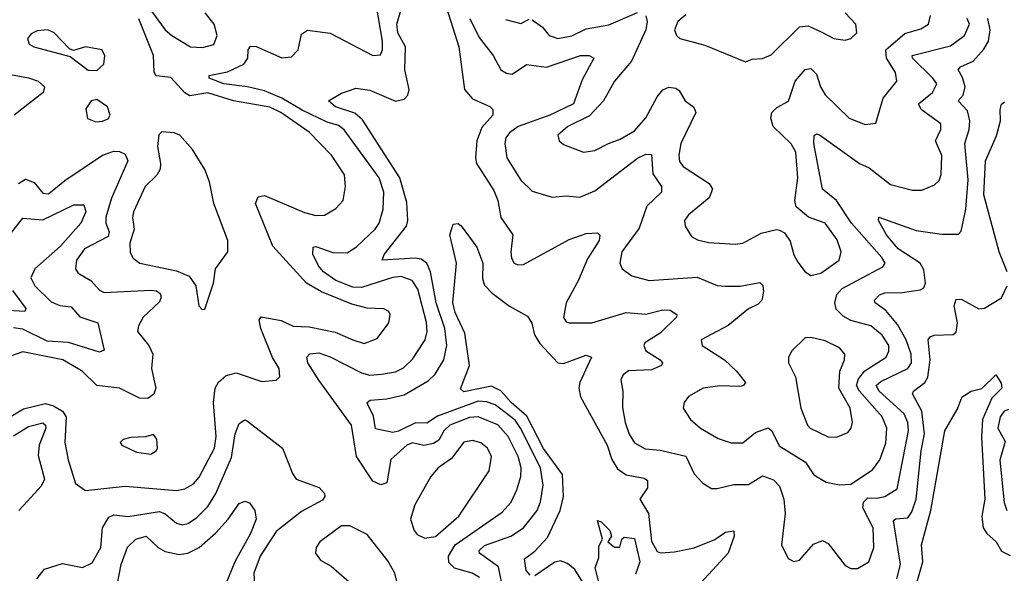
# Model space of a CAD drawing. Extents: x 1443846 to 1577407, y 839182 to 927291.
# Tile 484 of 535: x 1554974 to 1558434, y 885375 to 887321. Entities that reach past the tile are written whole.
import ezdxf

# ---------------------------------------------------------------- set-up
doc = ezdxf.new("R2010")
doc.units = 0

msp = doc.modelspace()

# ---------------------------------------------------------------- linework, layer by layer
at = {"layer": '0CON20XD'}
for points in [[(1555425, 887368.1), (1555485, 887285.3), (1555508.5, 887265), (1555575, 887225.8), (1555616.7, 887223.3), (1555656.1, 887233.9), (1555668.7, 887265), (1555657.2, 887305), (1555625.9, 887345)], [(1556590, 885360), (1556564.4, 885375), (1556502.7, 885392.7), (1556482.2, 885412.2), (1556481.1, 885435), (1556505, 885475.2), (1556670.2, 885589.8), (1556701.1, 885625), (1556721.8, 885668.2), (1556735.5, 885714.5), (1556736.2, 885745), (1556726.5, 885785), (1556691.4, 885855), (1556655, 885896.3), (1556585, 885925.2), (1556555, 885922.6), (1556486.3, 885895), (1556465.2, 885875), (1556447.1, 885842.9), (1556428.9, 885831.1), (1556395, 885823.7), (1556355, 885833.7), (1556335, 885825.2), (1556278.1, 885775), (1556265, 885693.1), (1556243.9, 885686.1), (1556215, 885698.8), (1556157.8, 885785), (1556140, 885895), (1556025, 886053.8), (1555986.5, 886115), (1555983.6, 886135), (1555994.1, 886145.9), (1556025, 886149.3), (1556065, 886135.2), (1556175, 886079.6), (1556205, 886071.7), (1556245.2, 886074.8), (1556295, 886083), (1556322.8, 886097.2), (1556355, 886127.8), (1556398.8, 886195), (1556405.9, 886224.1), (1556404, 886256), (1556373.8, 886373.8), (1556353.4, 886403.5), (1556315, 886418.1), (1556285, 886414.1), (1556175, 886378.9), (1556145, 886380.5), (1556085, 886404.5), (1556041.4, 886435), (1556023.8, 886455), (1556003.8, 886496.2), (1556005, 886521.2), (1556015, 886523.3), (1556075, 886502.7), (1556125, 886500.9), (1556158.1, 886521.9), (1556224, 886585), (1556237.6, 886605), (1556251.1, 886655), (1556254.3, 886715), (1556237, 886765), (1556115, 886934.2), (1556095, 886948.5), (1556055, 886960.3), (1555966.9, 887003.1), (1555895, 887044.9), (1555835, 887070.5), (1555775, 887084.9), (1555691.4, 887095), (1555640, 887115), (1555640, 887125), (1555705, 887137.3), (1555761.5, 887165), (1555775.9, 887185), (1555777.3, 887215), (1555785, 887227.8), (1555805, 887226.2), (1555895, 887187.1), (1555929.3, 887190.7), (1555952.9, 887215), (1555965, 887270), (1555985.7, 887284.3), (1556065, 887273.1), (1556215, 887195.5), (1556242.5, 887197.5), (1556249.6, 887215), (1556248.9, 887245), (1556227.4, 887375)], [(1556672.9, 885315), (1556656.9, 885396.9), (1556590, 885445), (1556588.9, 885455), (1556607.5, 885472.5), (1556700, 885505), (1556745, 885534.2), (1556792.6, 885595), (1556804.4, 885625.6), (1556814.4, 885685), (1556804.2, 885745), (1556734.6, 885885), (1556715, 885913.2), (1556645, 885966.7), (1556615, 885977.4), (1556585, 885979.2), (1556442.7, 885927.3), (1556405, 885902.3), (1556365, 885903.2), (1556305, 885873.7), (1556285, 885869.7), (1556225, 885882.9), (1556217.3, 885927.3), (1556197.6, 885967.6), (1556195.8, 885975), (1556206.4, 885983.6), (1556265, 885988.1), (1556325, 886002.3), (1556409.2, 886050.8), (1556434.2, 886075), (1556464.2, 886125), (1556475.8, 886175), (1556468.2, 886235), (1556438.1, 886325), (1556418.1, 886435), (1556405.1, 886465.1), (1556385, 886478.8), (1556365, 886482.5), (1556248, 886475), (1556254.7, 886495), (1556333.5, 886595), (1556338.3, 886615), (1556335, 886678), (1556310.5, 886765), (1556179.2, 886969.2), (1556152.2, 886992.2), (1556084, 887015), (1556060, 887035), (1556105, 887062.2), (1556136.7, 887073.3), (1556155, 887080), (1556205, 887072.7), (1556295, 887034.8), (1556325, 887041.7), (1556338, 887055), (1556342.6, 887075), (1556327.5, 887145), (1556329.6, 887225), (1556303, 887275), (1556299.6, 887305), (1556323.2, 887385)], [(1556467.5, 887385), (1556517.8, 887225), (1556537.8, 887075), (1556565, 887042.2), (1556626.1, 887016.1), (1556637.5, 887005), (1556637.2, 886985), (1556598.2, 886941.9), (1556581.3, 886895), (1556575.8, 886835), (1556579.5, 886815), (1556640.6, 886720.6), (1556654.3, 886685), (1556665.3, 886625), (1556707.7, 886565), (1556700, 886505), (1556702, 886482), (1556711.4, 886465), (1556725, 886458.9), (1556745, 886460.4), (1556905, 886548.2), (1556965, 886569.2), (1557005, 886571.9), (1557013.3, 886563.3), (1557010.7, 886545), (1556969.9, 886480.1), (1556938.4, 886405), (1556895, 886325.6), (1556885, 886274), (1556895, 886258.5), (1556905, 886254.6), (1556984.7, 886254.7), (1557105, 886291.4), (1557175, 886285.8), (1557235, 886301.1), (1557259.7, 886299.7), (1557284, 886285), (1557282.9, 886275), (1557225, 886218.6), (1557170.7, 886185), (1557167.5, 886175), (1557175, 886157.1), (1557225.6, 886125), (1557233.1, 886115), (1557230, 886105), (1557195, 886090.2), (1557113.6, 886086.4), (1557095, 886072.5), (1557086.9, 886055), (1557093.5, 886015), (1557092.2, 885957.8), (1557102.4, 885905), (1557115.7, 885864.3), (1557135, 885833.3), (1557172.4, 885812.4), (1557225, 885807), (1557315, 885786.3), (1557344.7, 885724.8), (1557375, 885691.4), (1557405, 885673.1), (1557425, 885672.2), (1557483.7, 885686.4), (1557535, 885686.2), (1557585, 885716.8), (1557622.8, 885702.8), (1557645, 885680.6), (1557659.5, 885635), (1557664.2, 885585), (1557651.4, 885475), (1557675, 885426.2), (1557695, 885415.8), (1557715, 885420.8), (1557763.4, 885476.6), (1557795, 885490), (1557815, 885479.5), (1557875, 885402.2), (1557895, 885391.2), (1557918.1, 885391.9), (1557958.5, 885415), (1557975.8, 885465), (1557974.2, 885535), (1557937.7, 885605), (1557940, 885625), (1557955, 885640.4), (1557985, 885638.2), (1558014.5, 885645), (1558058.1, 885671.9), (1558098.2, 885875), (1558095.8, 885905), (1558082.9, 885935), (1557995.2, 886015), (1557984.2, 886035), (1558000.7, 886049.3), (1558094.9, 886095.1), (1558108.7, 886115), (1558106.7, 886145), (1558090.1, 886195), (1558059.3, 886249.3), (1558018.3, 886298.3), (1557980.6, 886325), (1557977.8, 886335), (1557996.2, 886353.8), (1558015, 886360.8), (1558075, 886361.9), (1558138.5, 886371.5), (1558151.5, 886378.5), (1558157.2, 886395), (1558151.2, 886441.2), (1558138.7, 886465), (1558061.1, 886515), (1558020.3, 886565), (1557992, 886615), (1557993.6, 886626.4), (1558125, 886580), (1558215, 886567.3), (1558273.4, 886566.6), (1558282.6, 886577.4), (1558299.5, 886655), (1558307.6, 886757.6), (1558295.2, 886885), (1558311.4, 886935), (1558313.8, 886965), (1558305, 887000.4), (1558272.7, 887035), (1558289.7, 887055), (1558296.5, 887085), (1558287.7, 887117.7), (1558272.5, 887145), (1558280.8, 887155), (1558325.5, 887174.5), (1558363.1, 887216.9), (1558378.8, 887245), (1558385.1, 887285), (1558377.1, 887325)], [(1556775, 887320.9), (1556811.5, 887295), (1556834.5, 887265), (1556865, 887254.8), (1556915, 887263.8), (1556965, 887288.9), (1557045, 887302.3), (1557145, 887346.4)], [(1557174.5, 887334.5), (1557179.1, 887315), (1557174.7, 887285), (1557124.7, 887175), (1557064.3, 887105), (1557025.6, 887035), (1556976.8, 886983.2), (1556901.1, 886945), (1556865.8, 886915), (1556870, 886895), (1556885, 886882.5), (1556955.5, 886855.5), (1556995, 886861.2), (1557042.9, 886885), (1557085, 886901.1), (1557135, 886930.4), (1557175, 886975.4), (1557215, 887050), (1557235, 887073.9), (1557255, 887084), (1557280, 887080), (1557292.2, 887072.2), (1557312.5, 887035), (1557342.9, 887012.9), (1557350.9, 886995), (1557298.1, 886885), (1557290.7, 886845), (1557292.8, 886822.8), (1557306.2, 886805), (1557397.5, 886745), (1557408.8, 886725), (1557396.9, 886695), (1557324.4, 886635), (1557310.6, 886615), (1557312.5, 886595), (1557335, 886558.8), (1557356.8, 886546.8), (1557395, 886537.8), (1557488.3, 886531.7), (1557515, 886535.6), (1557580.2, 886569.8), (1557633.6, 886583.6), (1557645, 886581.2), (1557661.7, 886571.7), (1557682, 886542), (1557694.7, 886494.7), (1557708.6, 886468.6), (1557734.6, 886434.6), (1557755, 886421.4), (1557789.8, 886430.2), (1557854.4, 886475), (1557861.5, 886505), (1557846.6, 886546.6), (1557804.4, 886605), (1557746.7, 886626.7), (1557702.5, 886662.5), (1557698, 886685), (1557708.7, 886765), (1557701.6, 886855), (1557685, 886884.8), (1557622.1, 886945), (1557614.2, 886975), (1557617.6, 886995), (1557635, 887012.4), (1557676, 887034), (1557699.1, 887105), (1557735, 887145.5), (1557755, 887149.1), (1557775, 887129.4), (1557789, 887085), (1557805, 887057.1), (1557889.2, 886975), (1557945, 886951.9), (1557982.7, 886957.3), (1558008.4, 887045), (1558056.4, 887105), (1558052.1, 887135), (1558020.8, 887185), (1558018.3, 887215), (1558085, 887272.6), (1558141.5, 887288.5), (1558167.5, 887305), (1558174.6, 887335)], [(1557315, 887337.7), (1557286.9, 887315), (1557275.6, 887285), (1557282.5, 887265), (1557293.8, 887255), (1557381.8, 887231.8), (1557525, 887172.5), (1557548.3, 887181.7), (1557585, 887184.2), (1557615, 887197.1), (1557715, 887296.2), (1557745, 887299.3), (1557793.3, 887276.7), (1557835, 887254.4), (1557875, 887248.6), (1557895.4, 887254.6), (1557915.7, 887275), (1557912.5, 887305), (1557874.7, 887344.7)], [(1554925, 885915.7), (1554987.1, 885952.9), (1555065, 885971.3), (1555093.5, 885963.5), (1555124.3, 885944.3), (1555137.3, 885925), (1555132.8, 885835), (1555144, 885774), (1555170, 885690), (1555205.9, 885665.9), (1555345, 885681.1), (1555525, 885665.9), (1555555, 885671.8), (1555585, 885689.6), (1555605, 885712.1), (1555658.4, 885815), (1555664.4, 885855), (1555654.8, 885975.2), (1555661.4, 886025), (1555673.2, 886046.8), (1555700.1, 886069.9), (1555735, 886079.2), (1555825, 886048.6), (1555876, 886054), (1555888.8, 886065), (1555885.5, 886095), (1555862.7, 886132.7), (1555822, 886235), (1555816, 886264), (1555823.3, 886276.7), (1555893.3, 886263.3), (1555935, 886243), (1555991.5, 886241.5), (1556082.3, 886222.3), (1556145, 886195.4), (1556185, 886182.9), (1556230.5, 886199.5), (1556271.1, 886255), (1556275.7, 886285), (1556271.2, 886295), (1556254.4, 886304.4), (1556195, 886307.2), (1556140.9, 886320.9), (1556034.5, 886364.5), (1555982.7, 886395), (1555864.1, 886525), (1555803.3, 886675), (1555812.4, 886697.6), (1555835, 886702.2), (1555975, 886642.9), (1556015, 886632.5), (1556045, 886633.3), (1556085, 886656.7), (1556111.5, 886685), (1556119.2, 886735), (1556115.4, 886775), (1556069.6, 886845), (1555991.8, 886925), (1555891.9, 886995), (1555853.8, 887013.8), (1555725, 887035.2), (1555635, 887063.9), (1555572.6, 887052.6), (1555555, 887063.3), (1555505, 887117.3), (1555453.5, 887123.5), (1555446.7, 887136.7), (1555444.8, 887195), (1555393.3, 887323.3)], [(1556555.6, 887325.6), (1556588.4, 887258.4), (1556638.5, 887195), (1556665, 887144.5), (1556685, 887132.7), (1556705, 887129.6), (1556755, 887163.6), (1556825, 887153.5), (1556945, 887195.3), (1556975.3, 887195.3), (1556992, 887185), (1556951, 887109), (1556920.9, 887025), (1556836.9, 886985), (1556725.5, 886945), (1556695, 886923.5), (1556682.8, 886905), (1556679.4, 886885), (1556686.7, 886835), (1556735, 886756.7), (1556775, 886718.2), (1556845, 886696.4), (1556895, 886701.3), (1556943.1, 886696.9), (1556995, 886719.4), (1557145, 886834.1), (1557175, 886848.2), (1557195, 886846.9), (1557199, 886779), (1557229.2, 886735), (1557229.5, 886715), (1557177.9, 886665), (1557151.6, 886588.4), (1557090.4, 886505), (1557083.6, 886465), (1557091.4, 886445), (1557125, 886420.6), (1557186.3, 886403.7), (1557355, 886415.3), (1557425, 886386.7), (1557453.8, 886383.8), (1557505.8, 886384.2), (1557575, 886396.9), (1557586.4, 886386.4), (1557588.5, 886365), (1557581.8, 886335), (1557569.4, 886320.6), (1557535, 886303.8), (1557464.5, 886245.5), (1557369.2, 886195), (1557372.9, 886175), (1557450.8, 886125), (1557493.8, 886085), (1557524.4, 886045), (1557517.5, 886035), (1557505, 886031.6), (1557435, 886034.2), (1557376.7, 886025), (1557325, 885996), (1557309.2, 885975), (1557305.7, 885955), (1557331.4, 885915), (1557367.1, 885885), (1557428.8, 885848.8), (1557475, 885833.2), (1557515, 885833.8), (1557560.4, 885869.6), (1557605, 885886.2), (1557617.5, 885875), (1557642.7, 885822.7), (1557735.4, 885765), (1557765, 885720.5), (1557808.8, 885695), (1557855.4, 885685.4), (1557895, 885688.4), (1557971.5, 885738.5), (1557996.7, 885773.3), (1558017.8, 885832.2), (1558021.9, 885885), (1558004.8, 885925), (1557925.1, 886015.1), (1557914.6, 886035), (1557921.9, 886058.1), (1557944.1, 886085.9), (1558018.9, 886135), (1558028.8, 886155), (1558028.1, 886175), (1558005, 886212.2), (1557965, 886244.2), (1557895, 886263.2), (1557868.2, 886278.2), (1557843.6, 886303.6), (1557838.6, 886325), (1557846.3, 886355), (1557864.6, 886375.4), (1558008.1, 886451.9), (1558015.4, 886465), (1558004, 886485), (1557897.8, 886605), (1557845, 886684.7), (1557796, 886725), (1557764.6, 886885.4), (1557766.6, 886913.4), (1557775, 886919.4), (1557785, 886916.5), (1557925.8, 886815.8)], [(1556681.7, 887321.7), (1556735, 887307.5), (1556765, 887322.3)], [(1557925.8, 886815.8), (1557959.7, 886799.7), (1558035, 886741.3), (1558111.9, 886721.9), (1558145, 886721.8), (1558189.4, 886740.6), (1558205.5, 886755), (1558213, 886777), (1558215, 886843.3), (1558192.5, 886895), (1558211.9, 886935), (1558211.8, 886955), (1558142.4, 887005), (1558133.5, 887025), (1558182, 887065), (1558196.8, 887095), (1558183.5, 887115), (1558111.7, 887185), (1558110.7, 887195), (1558245, 887228.6), (1558294.7, 887265), (1558312.4, 887305), (1558304.1, 887325)], [(1555245, 887142.5), (1555270, 887165), (1555273.8, 887195), (1555262.5, 887215), (1555205, 887225.8), (1555163, 887213), (1555148.8, 887218.8), (1555095.8, 887275), (1555072.5, 887285), (1555035, 887282.2), (1555015, 887271.4), (1555001.4, 887255), (1555007.5, 887235), (1555024, 887225), (1555152, 887192), (1555215, 887143.3), (1555245, 887142.5)], [(1554896, 887136), (1555005, 887116.7), (1555038.9, 887105), (1555061.5, 887085), (1555056.5, 887065), (1554955, 886985.3)], [(1555242, 886962), (1555265, 886964), (1555285, 886972.5), (1555292.5, 886985), (1555282.5, 887015), (1555245, 887040), (1555225, 887036), (1555207, 887007), (1555213, 886973), (1555242, 886962)], [(1558444.4, 886435), (1558416.9, 886505), (1558363.1, 886705), (1558368.2, 886825), (1558407.2, 886912.8), (1558420.8, 886965), (1558419.7, 887005), (1558425, 887024), (1558435, 887032)], [(1555615, 886302.5), (1555625, 886303.3), (1555655.7, 886395), (1555662.5, 886445), (1555705.4, 886504.6), (1555706.2, 886545), (1555656.5, 886675), (1555640.7, 886750.7), (1555624.4, 886794.4), (1555582, 886865), (1555537.5, 886915), (1555517, 886923), (1555473.6, 886926.4), (1555463.6, 886916.4), (1555458, 886875), (1555469.1, 886815), (1555467.3, 886795), (1555456.2, 886773.8), (1555415.3, 886734.7), (1555374.1, 886645.9), (1555370.3, 886625), (1555376.4, 886585), (1555361.8, 886535), (1555362.4, 886502.4), (1555372.6, 886482.6), (1555396, 886465), (1555525, 886438.4), (1555569.3, 886419.3), (1555593.1, 886385), (1555603.8, 886315), (1555615, 886302.5)], [(1554969.6, 886745), (1554995, 886760.7), (1555025, 886748), (1555055, 886710.7), (1555075, 886708.1), (1555132.7, 886755), (1555265, 886844.8), (1555305, 886858.3), (1555325, 886857.5), (1555345, 886847.5), (1555354.6, 886825), (1555296.9, 886693.1), (1555276.6, 886626.6), (1555277.1, 886605), (1555288.4, 886575), (1555285, 886559.2), (1555202, 886515), (1555173.9, 886475), (1555170.6, 886445), (1555180, 886430), (1555224.4, 886404.4), (1555255, 886370.4), (1555271.5, 886361.5), (1555435, 886370.2), (1555455, 886367.5), (1555468, 886358), (1555471.8, 886345), (1555465, 886329.5), (1555408.4, 886275), (1555391.6, 886245), (1555388.7, 886225)], [(1554946, 886574), (1554985, 886622.8), (1555055, 886617.2), (1555165, 886670.4), (1555199.8, 886669.8), (1555206.5, 886645), (1555188.7, 886605), (1555117, 886525), (1555026.9, 886445), (1555013.3, 886413.3), (1555026.9, 886385), (1555085, 886328.9), (1555115, 886316), (1555155, 886311.5), (1555186, 886276), (1555249.2, 886255), (1555270.6, 886159.4), (1555255, 886152.5), (1555146.1, 886186.1), (1555071.2, 886191.2), (1554985, 886232.5), (1554952, 886238)], [(1556768.5, 885368.5), (1556754.6, 885385), (1556748.1, 885425), (1556785, 885452.5), (1556829.3, 885500.7), (1556874.1, 885595), (1556884.8, 885644.8), (1556882, 885722), (1556815, 885813.3), (1556756.9, 885926.9), (1556701.5, 885975), (1556665, 886016.5), (1556632.1, 886032.1), (1556535, 886012.2), (1556523, 886023), (1556555.4, 886105), (1556538.5, 886218.5), (1556505, 886290.9), (1556496.2, 886325), (1556509.5, 886465), (1556486, 886565), (1556497.7, 886602.3), (1556515, 886604), (1556525.7, 886595.7), (1556580.9, 886520.9), (1556601.5, 886465), (1556600.1, 886410.1), (1556608.1, 886388.1), (1556635, 886358.9), (1556695, 886313.3), (1556758.7, 886278.7), (1556774.4, 886254.4), (1556783.3, 886213.3)], [(1554948.4, 886368.4), (1554995.4, 886305), (1554992.5, 886295), (1554935, 886297.9)], [(1558056.9, 885355), (1558070.2, 885405), (1558045, 885560), (1558053.5, 885566.5), (1558095, 885570), (1558109.5, 885590.5), (1558124.8, 885635), (1558142.5, 885805), (1558154.3, 885865), (1558144.6, 885944.6), (1558112, 886005), (1558115.4, 886015), (1558155, 886045.4), (1558165.8, 886064.2), (1558174.1, 886125), (1558166.4, 886195), (1558174.1, 886205.9), (1558188.5, 886211.5), (1558255, 886213.9), (1558265, 886221.9), (1558270, 886255), (1558258.8, 886315), (1558265, 886338.8), (1558285, 886336.9), (1558345, 886303.8), (1558365, 886306.2), (1558425, 886342.8), (1558444.8, 886385)], [(1555388.7, 886225), (1555428.2, 886175), (1555441.6, 886145), (1555437.3, 886095), (1555452.4, 886025), (1555445.6, 886004.4), (1555425, 885989.2), (1555395, 885990.8), (1555325, 886025.9), (1555245, 886035.3), (1555193.8, 886085), (1555125.6, 886125), (1554985, 886153.4), (1554941.6, 886138.4)], [(1556783.3, 886213.3), (1556801.9, 886181.9), (1556865, 886114.4), (1556885, 886112.7), (1556965, 886141.1), (1556983.8, 886135), (1556942.5, 886045), (1556939.5, 886025), (1556945.3, 885995), (1557038.5, 885825), (1557054.8, 885775), (1557075, 885741.8), (1557105, 885721), (1557169.2, 885709.1), (1557180.6, 885700.6), (1557180.4, 885675), (1557153.4, 885635), (1557183.7, 885585), (1557195, 885487.1), (1557215, 885451.4), (1557226.7, 885446.7), (1557275, 885450), (1557345, 885464.7), (1557416.8, 885493.2), (1557455, 885518.7), (1557484.2, 885524.2), (1557485.4, 885505), (1557464.6, 885445), (1557354.4, 885325.6)], [(1557845, 885853.2), (1557885, 885869.4), (1557896.4, 885885), (1557900.4, 885905), (1557892.9, 885955), (1557853.3, 886025), (1557856.3, 886085), (1557872.7, 886125), (1557874.4, 886145), (1557855, 886166.9), (1557805, 886192), (1557755, 886204), (1557735, 886202), (1557686.7, 886155), (1557676.4, 886133.6), (1557676.2, 886115), (1557700.8, 886065), (1557719.4, 885955), (1557742.5, 885895), (1557752.5, 885885), (1557815, 885854.6), (1557845, 885853.2)], [(1558113.9, 885295), (1558148.3, 885415), (1558143.3, 885475), (1558176.1, 885595), (1558225, 885875.8), (1558269.1, 885950.9), (1558286.7, 885995), (1558317.5, 886015), (1558355, 886024.2), (1558405, 886072.5), (1558408, 886068), (1558423.1, 886043.1), (1558425.4, 886025), (1558390.1, 885989.9), (1558358.2, 885915), (1558354.3, 885854.3), (1558365.7, 885635), (1558355.2, 885575), (1558360.6, 885535), (1558373.3, 885515), (1558405.4, 885485.4), (1558425, 885452.1), (1558455, 885436.6)], [(1558449.3, 885950.7), (1558434.1, 885945), (1558419.5, 885925), (1558412.2, 885885), (1558437.4, 885837.4), (1558418.2, 885771.8), (1558433.7, 885623.7), (1558443.9, 885595)], [(1555034.7, 885355), (1555061.2, 885388.8), (1555125, 885409.5), (1555195, 885395.4), (1555229, 885411), (1555258.9, 885465), (1555264.8, 885535), (1555287.5, 885572.5), (1555305, 885579.8), (1555355, 885574), (1555385, 885578.7), (1555465, 885591.9), (1555485, 885583.9), (1555525, 885551.2), (1555545, 885544.7), (1555565, 885549.2), (1555595, 885569.4), (1555635, 885609.1), (1555664, 885655), (1555718, 885782), (1555731.4, 885865), (1555745, 885900.8), (1555765, 885914.2), (1555775, 885910), (1555897.5, 885815), (1555933.2, 885725), (1555946.1, 885706.1), (1556026.7, 885676.7), (1556045.6, 885655), (1556046.7, 885645), (1556038.1, 885631.9), (1555965, 885591.7), (1555875, 885521.2), (1555819.7, 885435), (1555796.5, 885375), (1555800, 885315)], [(1554952.2, 885857.8), (1555005, 885890.3), (1555055, 885904.1), (1555065, 885895.6), (1555065.9, 885885), (1555042.7, 885825), (1555038.9, 885788.9), (1555060.8, 885705), (1555049.1, 885680.9), (1555001.5, 885628.5), (1554970.8, 885595)], [(1555435, 885793.5), (1555453.8, 885805), (1555458.8, 885815), (1555456.7, 885846.7), (1555445, 885862.5), (1555415.9, 885854.1), (1555365, 885852.5), (1555337.5, 885845), (1555326.7, 885835), (1555333.3, 885825), (1555385, 885800), (1555435, 885793.5)], [(1556397.7, 885497.7), (1556435, 885503.8), (1556516.9, 885575), (1556624.5, 885735), (1556632.3, 885785), (1556618.2, 885815), (1556595, 885833.8), (1556565, 885841.1), (1556534.8, 885835.2), (1556491.5, 885778.5), (1556445.2, 885744.8), (1556418.6, 885715), (1556362.9, 885615), (1556348, 885565), (1556360, 885525), (1556371.2, 885511.2), (1556397.7, 885497.7)], [(1555316.8, 885333.2), (1555331, 885405), (1555353.4, 885466.6), (1555381.9, 885495), (1555418.8, 885505), (1555460.4, 885465), (1555485, 885451.1), (1555535, 885441.1), (1555565.2, 885444.8), (1555604.6, 885465), (1555663.4, 885516.6), (1555706.9, 885565), (1555745, 885620), (1555765, 885627.8), (1555782.1, 885622.1), (1555800.8, 885595), (1555805.5, 885565), (1555785.2, 885514.8), (1555729.8, 885415), (1555688.6, 885311.4)], [(1556321.4, 885255), (1556292.4, 885375), (1556268.4, 885418.4), (1556195, 885510.9), (1556135, 885541.5), (1556105, 885541.1), (1556029.2, 885485), (1556015.8, 885465), (1556014.2, 885445), (1556030.9, 885420.9), (1556069.3, 885399.3), (1556149.8, 885329.8)], [(1557024.7, 885285), (1556996.2, 885393.8), (1557009.4, 885430.6), (1557009.5, 885470.5), (1557022.5, 885495), (1557005, 885560), (1557018, 885555), (1557048.6, 885525), (1557054, 885505), (1557041.2, 885485), (1557065, 885466.2), (1557083, 885467), (1557090, 885495), (1557098.3, 885501.7), (1557135, 885497.5), (1557153.1, 885415), (1557137.9, 885372.1)], [(1556952.4, 885345), (1556925, 885387.6), (1556899.6, 885409.6), (1556875, 885418.1), (1556855, 885413.8), (1556785, 885366.2)]]:
    msp.add_lwpolyline(points, dxfattribs=at)

doc.saveas('drawing.dxf')
